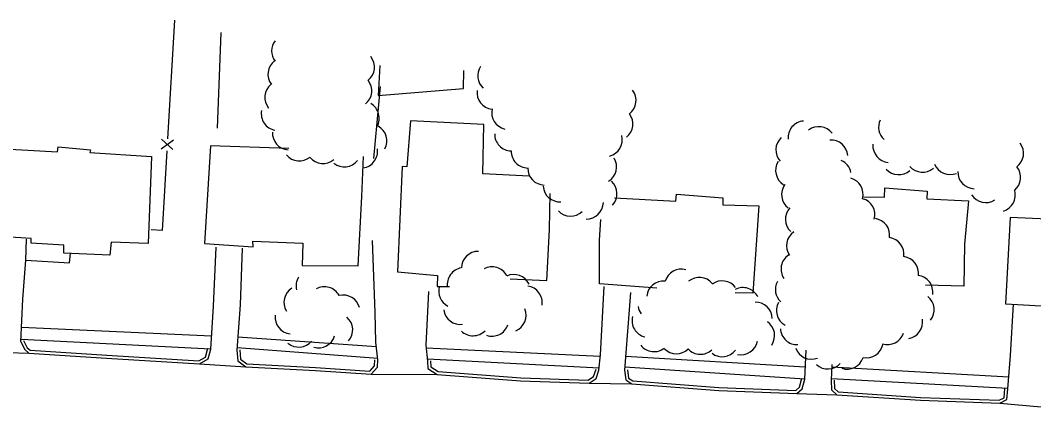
# Model space of a CAD drawing. Extents: x 2402803 to 2427059, y 6985292 to 6997652.
# Drawn here: x 2405218.2 to 2405559.5, y 6992062.5 to 6992192.5 of the extents above; entities that cross this region are included whole.
import ezdxf

# ---------------------------------------------------------------- set-up
doc = ezdxf.new("R2010")
doc.units = 0
for name, color, linetype in [('p_dtm sidewalk', 7, 'Continuous'), ('p_road - paved curb', 7, 'Continuous'), ('p_structure building', 7, 'Continuous'), ('p_structure fence', 7, 'Continuous'), ('p_veg woods', 7, 'Continuous')]:
    doc.layers.add(name, color=color, linetype=linetype)

msp = doc.modelspace()

# ---------------------------------------------------------------- linework, layer by layer
at = {"layer": 'p_dtm sidewalk'}
for points in [[(2405220.1, 6992111.79), (2405234.81, 6992110.88), (2405235.08, 6992114.06)], [(2405282.62, 6992086.16), (2405218.63, 6992089.06)], [(2405291.47, 6992085.94), (2405338.16, 6992082.72)], [(2405218.46, 6992085.17), (2405282.37, 6992081.97)], [(2405291.21, 6992082.35), (2405338.59, 6992078.83)], [(2405413.55, 6992079.37), (2405354.91, 6992082.19)], [(2405482.58, 6992075.76), (2405422.06, 6992079.3)], [(2405355.31, 6992078.57), (2405413.17, 6992075.55)], [(2405421.8, 6992075.82), (2405482.4, 6992071.85)], [(2405551.14, 6992072.4), (2405491.5, 6992075.79)], [(2405491.36, 6992071.9), (2405550.85, 6992068.68)]]:
    msp.add_lwpolyline(points, dxfattribs=at)
at = {"layer": 'p_road - paved curb'}
for points in [[(2405218.42, 6992084.24), (2405219.04, 6992098.69), (2405220.1, 6992111.79), (2405220.34, 6992118.87)], [(2405338.66, 6992078.22), (2405338.01, 6992084.12), (2405337.78, 6992094.1), (2405336.85, 6992118.4)], [(2405282.36, 6992081.87), (2405283.23, 6992096.32), (2405284.15, 6992116.13)], [(2405292.9, 6992115.76), (2405292.27, 6992096.76), (2405291.14, 6992081.45)], [(2405413.09, 6992074.75), (2405413.6, 6992079.87), (2405414.85, 6992102.93)], [(2405355.71, 6992101.27), (2405354.8, 6992083.18), (2405355.39, 6992077.81)], [(2405423.72, 6992100.83), (2405421.71, 6992074.71)], [(2405550.83, 6992068.46), (2405551.72, 6992079.71), (2405552.72, 6992096.98)], [(2405218.42, 6992084.24), (2405219.72, 6992081.68), (2405221.11, 6992080.47), (2405247.27, 6992078.84), (2405278.59, 6992076.83), (2405281.45, 6992078.53), (2405282.36, 6992081.87)], [(2405219.31, 6992084.69), (2405220.52, 6992082.31), (2405221.51, 6992081.45), (2405247.33, 6992079.84), (2405278.35, 6992077.85), (2405280.59, 6992079.18), (2405281.4, 6992082.13)], [(2405206.81, 6992080.92), (2405221.11, 6992080.47)], [(2405291.14, 6992081.45), (2405291.46, 6992077.88), (2405294.17, 6992075.87), (2405317.63, 6992074.65), (2405336.37, 6992073.42), (2405338.54, 6992075.74), (2405338.66, 6992078.22)], [(2405292.14, 6992081.54), (2405292.42, 6992078.42), (2405294.52, 6992076.85), (2405317.69, 6992075.65), (2405335.96, 6992074.45), (2405337.56, 6992076.16), (2405337.66, 6992078.27)], [(2405482.4, 6992071.76), (2405482.85, 6992081.51)], [(2405278.59, 6992076.83), (2405294.17, 6992075.87)], [(2405355.39, 6992077.81), (2405355.46, 6992075.33), (2405358.59, 6992073.34), (2405386.69, 6992071.17), (2405409.76, 6992070.35), (2405412.15, 6992072), (2405413.09, 6992074.75)], [(2405356.39, 6992077.84), (2405356.44, 6992075.89), (2405358.92, 6992074.32), (2405386.75, 6992072.17), (2405409.46, 6992071.36), (2405411.31, 6992072.64), (2405412.14, 6992075.07)], [(2405491.53, 6992076.61), (2405491.34, 6992071.32)], [(2405336.37, 6992073.42), (2405358.53, 6992073.32)], [(2405421.71, 6992074.71), (2405422.11, 6992071.48), (2405424.22, 6992070.17), (2405453.43, 6992067.87), (2405479.77, 6992066.88), (2405481.54, 6992068.47), (2405482.4, 6992071.76)], [(2405422.7, 6992074.83), (2405423.04, 6992072.08), (2405424.54, 6992071.15), (2405453.49, 6992068.87), (2405479.4, 6992067.89), (2405480.65, 6992069.01), (2405481.43, 6992072.01)], [(2405409.76, 6992070.35), (2405424.22, 6992070.17)], [(2405491.34, 6992071.32), (2405491.45, 6992068.12), (2405493.25, 6992066.5), (2405521.39, 6992064.61), (2405548.07, 6992063.64), (2405550.49, 6992064.83), (2405550.83, 6992068.46)], [(2405492.34, 6992071.35), (2405492.43, 6992068.58), (2405493.66, 6992067.47), (2405521.44, 6992065.61), (2405547.85, 6992064.65), (2405549.55, 6992065.48), (2405549.83, 6992068.55)], [(2405479.77, 6992066.88), (2405493.25, 6992066.5)], [(2405548.07, 6992063.64), (2405562.08, 6992062.46)]]:
    msp.add_lwpolyline(points, dxfattribs=at)
at = {"layer": 'p_structure building'}
for points in [[(2405339.29, 6992177.27), (2405338.7, 6992167.13), (2405367.47, 6992169.5), (2405367.56, 6992175.55)], [(2405389.64, 6992139.99), (2405373.94, 6992140.81), (2405374.28, 6992157.38), (2405349.64, 6992158.62), (2405348.42, 6992143.13), (2405346.85, 6992143.26), (2405345.23, 6992107.81), (2405358.69, 6992106.63), (2405358.61, 6992102.95), (2405362.8, 6992102.9)], [(2405308.62, 6992149.28), (2405282.28, 6992150.21), (2405280.2, 6992117.4), (2405296.67, 6992116.27), (2405296.55, 6992118.11), (2405313.36, 6992117.43), (2405313.1, 6992109.98), (2405332.04, 6992109.88), (2405333.28, 6992133.21), (2405333.75, 6992146.66)], [(2405383.16, 6992105.44), (2405395.49, 6992104.92), (2405396.46, 6992122.08), (2405396.67, 6992134.2)], [(2405418.29, 6992132.78), (2405438.95, 6992131.57), (2405439.25, 6992133.97), (2405454.82, 6992132.75), (2405454.86, 6992130.43), (2405466.98, 6992130.01), (2405464.87, 6992100.62), (2405459, 6992100.76)], [(2405502.31, 6992133.12), (2405509.3, 6992132.9), (2405509.35, 6992136.08), (2405523.58, 6992135), (2405523.47, 6992132.36), (2405537.59, 6992131.69), (2405536.2, 6992117.09), (2405536.01, 6992103), (2405523.09, 6992103.33)], [(2405595.03, 6992127.78), (2405584.44, 6992127.89), (2405584.35, 6992124.61), (2405551.53, 6992126.11), (2405550.03, 6992097.1), (2405608.27, 6992093.83), (2405609.72, 6992115.03)], [(2405432.57, 6992102.39), (2405413.27, 6992103.77), (2405413.32, 6992118.52), (2405413.78, 6992125.46)]]:
    msp.add_lwpolyline(points, dxfattribs=at)
msp.add_lwpolyline([(2405210.68, 6992149.34), (2405230.8, 6992148.15), (2405230.93, 6992149.94), (2405241.87, 6992148.93), (2405241.64, 6992147.94), (2405262.46, 6992146.65), (2405261.28, 6992117.35), (2405248.87, 6992117.87), (2405248.4, 6992113.46), (2405232.84, 6992114.15), (2405232.85, 6992116.82), (2405221.93, 6992117.44), (2405221.92, 6992119.01), (2405209.45, 6992119.8)], close=True, dxfattribs=at)
at = {"layer": 'p_structure fence'}
for p, q in [((2405270.18, 6992192.46), (2405267.8, 6992152.53)), ((2405285.72, 6992188.31), (2405284.53, 6992156.12)), ((2405339.39, 6992170.2), (2405337.17, 6992145.91)), ((2405265.63, 6992149.26), (2405269.82, 6992152.21)), ((2405265.82, 6992152.45), (2405269.63, 6992149.02))]:
    msp.add_line(p, q, dxfattribs=at)
msp.add_lwpolyline([(2405267.56, 6992148.54), (2405265.97, 6992121.78), (2405262.29, 6992121.94)], dxfattribs=at)
at = {"layer": 'p_veg woods'}
for centre, start, end in [((2405308.51, 6992182.17), 142.8408, 217.4461), ((2405307.27, 6992174.3), 127.5091, 217.5091), ((2405331.84, 6992176.7), 308.7289, 38.7289), ((2405377.94, 6992173.8), 146.8795, 227.2144), ((2405306.22, 6992166.52), 129.4975, 219.4975), ((2405330.96, 6992168.75), 308.7289, 38.7289), ((2405377.68, 6992168.12), 172.972, 262.972), ((2405419.94, 6992165.51), 307.5015, 37.5015), ((2405333.44, 6992159.53), 330.2356, 60.2356), ((2405305.02, 6992161.03), 169.2256, 259.2256), ((2405382.63, 6992161.38), 167.2804, 257.2804), ((2405418.9, 6992157.57), 307.5015, 37.5015), ((2405482.42, 6992152.94), 94.895, 184.895), ((2405512.94, 6992156.47), 154.4529, 227.1656), ((2405308.79, 6992154.5), 176.3046, 266.3046), ((2405336.04, 6992151.86), 331.5781, 61.5781), ((2405383.63, 6992154.15), 179.1222, 269.1222), ((2405487.15, 6992151.03), 37.4191, 127.4191), ((2405415.28, 6992152.24), 284.5337, 14.5337), ((2405478.33, 6992148.88), 132.7598, 222.7598), ((2405491.26, 6992146.53), 4.0739, 94.0739), ((2405510.99, 6992150.29), 175.5254, 265.5254), ((2405550.44, 6992147.72), 306.818, 36.818), ((2405312.22, 6992150.8), 219.5549, 309.5549), ((2405332.88, 6992148.37), 278.7213, 8.7213), ((2405389.19, 6992148.41), 179.2058, 269.2058), ((2405320.15, 6992149.93), 219.8262, 309.8262), ((2405327.33, 6992148.81), 231.577, 321.577), ((2405413.4, 6992143.15), 301.628, 31.628), ((2405478.22, 6992141.96), 148.3482, 238.3482), ((2405492.42, 6992140.14), 11.0181, 66.2471), ((2405531.39, 6992146.21), 202.037, 292.037), ((2405394.76, 6992142.68), 179.1013, 269.1013), ((2405514.02, 6992146.17), 222.0081, 312.0081), ((2405522.05, 6992147.01), 220.7373, 310.7373), ((2405539.58, 6992141.46), 178.9767, 268.9767), ((2405549.47, 6992139.6), 309.3804, 39.3804), ((2405399.95, 6992137.01), 183.5234, 273.5234), ((2405413.53, 6992134.11), 317.73, 47.73), ((2405480.26, 6992133.84), 143.2013, 233.2013), ((2405496.41, 6992133.9), 344.886, 74.886), ((2405543.36, 6992136.78), 212.5859, 302.5859), ((2405547.69, 6992133.69), 286.6006, 16.6006), ((2405408.93, 6992131.25), 268.9381, 358.9381), ((2405500.38, 6992126.99), 344.886, 74.886), ((2405403.53, 6992132.23), 223.6872, 313.6872), ((2405481.55, 6992125.51), 137.1873, 227.1873), ((2405505.35, 6992120.16), 351.5585, 81.5585), ((2405481.89, 6992116.58), 124.268, 214.268), ((2405510.18, 6992113.76), 351.8544, 81.8544), ((2405372.41, 6992109.07), 88.9072, 178.9072), ((2405480.06, 6992108.76), 123.788, 213.788), ((2405515.06, 6992107.37), 352.427, 82.427), ((2405377.13, 6992103.86), 28.8826, 118.8826), ((2405316.76, 6992103.11), 148.5684, 193.5616), ((2405367.66, 6992103.61), 99.4883, 189.4883), ((2405384.47, 6992101.29), 25.6476, 115.6476), ((2405440.83, 6992103.11), 74.147, 164.147), ((2405446.88, 6992100.31), 39.4351, 129.4351), ((2405519.89, 6992101.01), 352.2449, 82.2449), ((2405320.64, 6992097.17), 28.9582, 118.9582), ((2405364.77, 6992101.37), 164.9288, 243.0331), ((2405388.36, 6992097.43), 351.7985, 81.7985), ((2405434.8, 6992099.08), 84.3003, 174.3003), ((2405454.6, 6992099.15), 36.5999, 126.5999), ((2405461.55, 6992096.89), 26.5788, 116.5788), ((2405478.17, 6992101.87), 151.6916, 227.383), ((2405312.66, 6992097.57), 121.8876, 211.8876), ((2405327, 6992094.36), 14.7994, 104.7994), ((2405520.36, 6992095.05), 321.9532, 51.9532), ((2405431.94, 6992096.92), 187.6213, 215.2539), ((2405465.83, 6992091.99), 1.7207, 91.7207), ((2405478.53, 6992094.78), 150.5982, 240.5982), ((2405309.64, 6992092.62), 174.0311, 264.0311), ((2405324.53, 6992088.28), 319.0535, 49.0535), ((2405366.44, 6992095.79), 187.6939, 277.6939), ((2405382.91, 6992093.21), 292.5513, 22.5513), ((2405429.88, 6992091.45), 165.9829, 255.9829), ((2405377.1, 6992091.84), 250.9879, 340.9879), ((2405466.61, 6992086.38), 325.5068, 55.5068), ((2405516.45, 6992090.96), 280.1449, 10.1449), ((2405318.67, 6992087.93), 253.4071, 343.4071), ((2405370.69, 6992091.98), 225.802, 315.802), ((2405479.85, 6992088.98), 182.7409, 272.7409), ((2405510.33, 6992089.02), 251.5589, 341.5589), ((2405311.97, 6992088.17), 230.2431, 320.2431), ((2405431.63, 6992086.63), 218.5375, 308.5375), ((2405460.92, 6992085.6), 258.3302, 348.3302), ((2405484.67, 6992084.1), 200.496, 290.496), ((2405503.12, 6992084.53), 258.8966, 348.8966), ((2405439.18, 6992085.92), 224.5266, 314.5266), ((2405447.29, 6992085.73), 222.8284, 312.8284), ((2405454.63, 6992084.91), 232.6187, 322.6187), ((2405496.67, 6992080.75), 251.6397, 341.6397), ((2405490.17, 6992080.8), 227.787, 317.787)]:
    msp.add_arc(centre, 5.65, start, end, dxfattribs=at)

doc.saveas('drawing.dxf')
